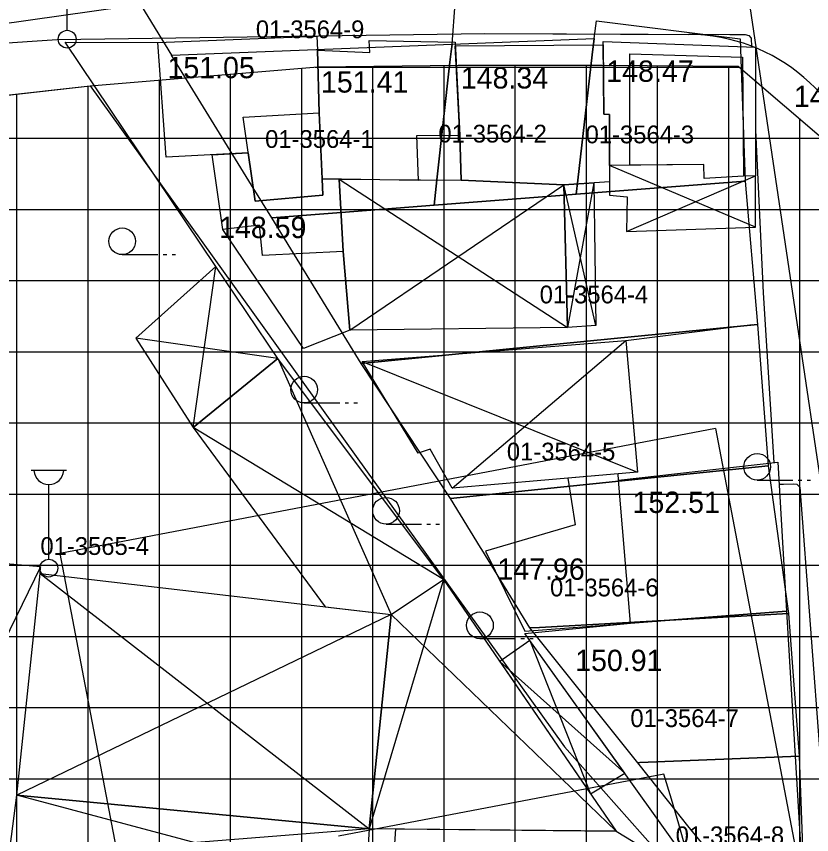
# Model space of a CAD drawing. Extents: x 419101 to 420177, y 4451541 to 4452254.
# Drawn here: x 419888.43 to 419933.12, y 4452017.69 to 4452063.68 of the extents above; entities that cross this region are included whole.
import ezdxf

# ---------------------------------------------------------------- set-up
doc = ezdxf.new("R2010")
doc.units = 0
for name, color, linetype in [('2_KADASTRO', 7, 'Continuous'), ('3_HALİHAZIR', 7, 'Continuous'), ('Level 10', 7, 'Continuous'), ('Level 29', 7, 'Continuous'), ('Level 34', 7, 'Continuous'), ('Level 59', 7, 'Continuous'), ('Level 60', 7, 'Continuous'), ('Level 61', 7, 'Continuous'), ('Level 62', 7, 'Continuous')]:
    doc.layers.add(name, color=color, linetype=linetype)

msp = doc.modelspace()

# ---------------------------------------------------------------- linework, layer by layer
at = {"layer": '2_KADASTRO'}
for points in [[(419912.917, 4452062.118), (419913.094, 4452064.406), (419899.647, 4452066.075), (419895.245, 4452064.6), (419897.15, 4452061.5)], [(419919.882, 4452053.681), (419919.974, 4452054.474), (419920.793, 4452061.521), (419920.899, 4452062.43), (419921.032, 4452063.421), (419929.1, 4452062.421), (419929.14, 4452061.28), (419929.38, 4452054.42)], [(419911.906, 4452053.06), (419912.062, 4452054.492), (419912.78, 4452061.11), (419912.86, 4452061.7), (419912.917, 4452062.118), (419920.899, 4452062.43), (419920.793, 4452061.521), (419919.974, 4452054.474), (419919.882, 4452053.681), (419918.973, 4452053.61)], [(419897.15, 4452061.5), (419912.917, 4452062.118), (419912.86, 4452061.7), (419912.78, 4452061.11), (419912.062, 4452054.492), (419911.906, 4452053.06), (419906.673, 4452052.652), (419902.774, 4452052.349), (419901.638, 4452054.198)], [(419881.31, 4452017.33), (419884.54, 4452048.43), (419885.77, 4452059.01), (419892.58, 4452059.77), (419916.658, 4452026.204), (419919.228, 4452022.622), (419923.614, 4452017.68), (419927.332, 4452013.491), (419929.285, 4452011.291), (419923.266, 4452012.149), (419918.75, 4452012.792), (419909.071, 4452014.172), (419898.84, 4452015.63), (419889.23, 4452016.42)], [(419902.774, 4452052.349), (419906.673, 4452052.652), (419911.906, 4452053.06), (419918.973, 4452053.61), (419919.882, 4452053.681), (419929.38, 4452054.42), (419930.08, 4452046.37), (419922.019, 4452045.574), (419907.8, 4452044.17), (419906.548, 4452046.207)], [(419907.8, 4452044.17), (419922.019, 4452045.574), (419930.08, 4452046.37), (419930.68, 4452038.41), (419922.822, 4452037.609), (419912.82, 4452036.59)], [(419912.82, 4452036.59), (419922.822, 4452037.609), (419930.68, 4452038.41), (419931.81, 4452030.12), (419917.832, 4452029.341), (419917.28, 4452029.31), (419914.586, 4452033.708), (419914.515, 4452033.824)], [(419917.28, 4452029.31), (419917.832, 4452029.341), (419931.81, 4452030.12), (419932.41, 4452022.1), (419923.456, 4452021.74), (419923.344, 4452021.735)], [(419923.344, 4452021.735), (419923.456, 4452021.74), (419932.41, 4452022.1), (419932.7, 4452014.44), (419932.868, 4452010.009), (419926.16, 4452018.18), (419925.091, 4452019.53)]]:
    msp.add_lwpolyline(points, close=True, dxfattribs=at)
at = {"layer": '3_HALİHAZIR'}
for p, q in [((419891.28, 4452062.894), (419891.28, 4452067.087)), ((419929.96, 4452051.828), (419921.75, 4452055.299)), ((419922.721, 4452051.58), (419929.956, 4452054.712)), ((419920.99, 4452046.299), (419919.199, 4452054.202)), ((419920.871, 4452054.32), (419919.394, 4452046.197)), ((419894.374, 4452050.287), (419896.374, 4452050.287)), ((419896.674, 4452050.287), (419896.874, 4452050.287)), ((419897.174, 4452050.287), (419897.374, 4452050.287)), ((419898.361, 4452040.575), (419899.637, 4452049.62)), ((419903.122, 4452044.453), (419895.147, 4452045.584)), ((419903.122, 4452044.453), (419909.486, 4452030.07)), ((419904.599, 4452041.95), (419906.599, 4452041.95)), ((419906.899, 4452041.95), (419907.099, 4452041.95)), ((419907.399, 4452041.95), (419907.599, 4452041.95)), ((419912.422, 4452032.022), (419898.361, 4452040.575)), ((419889.252, 4452038.17), (419891.252, 4452038.17)), ((419890.252, 4452033.17), (419890.252, 4452037.363)), ((419930.059, 4452037.613), (419932.059, 4452037.613)), ((419932.359, 4452037.613), (419932.559, 4452037.613)), ((419932.859, 4452037.613), (419933.059, 4452037.613)), ((419909.2, 4452035.144), (419911.2, 4452035.144)), ((419911.5, 4452035.144), (419911.7, 4452035.144)), ((419912, 4452035.144), (419912.2, 4452035.144)), ((419889.782, 4452032.744), (419882.13, 4452017.071)), ((419912.422, 4452032.022), (419908.26, 4452018.022)), ((419922.131, 4452017.89), (419909.486, 4452030.07)), ((419914.477, 4452028.705), (419916.477, 4452028.705)), ((419916.777, 4452028.705), (419916.977, 4452028.705)), ((419917.277, 4452028.705), (419917.477, 4452028.705)), ((419917.279, 4452028.608), (419920.696, 4452019.978)), ((419915.586, 4452027.418), (419922.612, 4452021.148)), ((419908.053, 4452014.695), (419888.452, 4452019.904)), ((419908.26, 4452018.022), (419888.011, 4452016.422))]:
    msp.add_line(p, q, dxfattribs=at)
for points in [[(419890.721, 4452062.386), (419914.749, 4452062.715), (419928.526, 4452062.656), (419929.379, 4452062.656), (419929.579, 4452062.603), (419929.711, 4452062.457), (419929.734, 4452061.959)], [(419875.331, 4452061.35), (419890.721, 4452062.386)], [(419899.637, 4452049.62), (419891.162, 4452062.23), (419896.369, 4452062.205)], [(419929.956, 4452057.283), (419930.389, 4452048.139), (419930.995, 4452038.608)], [(419906.558, 4452054.531), (419919.394, 4452046.197)], [(419907.158, 4452046.043), (419919.199, 4452054.202)], [(419922.679, 4452045.471), (419929.799, 4452046.366)], [(419912.91, 4452037.154), (419922.679, 4452045.471)], [(419907.855, 4452044.287), (419923.323, 4452038.068)], [(419931.294, 4452037.39), (419931.542, 4452037.396), (419932.098, 4452037.402), (419932.289, 4452037.389), (419932.449, 4452037.212), (419933.622, 4452021.791), (419933.809, 4452014.406), (419934.003, 4452009.321), (419934.67, 4452002.871)], [(419889.77, 4452032.363), (419908.26, 4452018.022)], [(419909.486, 4452030.07), (419888.452, 4452019.904)], [(419908.777, 4452003.504), (419909.746, 4452018.008), (419922.131, 4452017.89), (419925.001, 4452016.138)]]:
    msp.add_lwpolyline(points, dxfattribs=at)
for points in [[(419905.347, 4452061.773), (419905.442, 4452058.249), (419905.604, 4452054.548), (419905.645, 4452053.621), (419901.844, 4452053.286), (419901.454, 4452056.004), (419896.843, 4452055.766), (419896.369, 4452062.205), (419905.309, 4452062.557)], [(419913.076, 4452062.235), (419913.343, 4452057.002), (419913.418, 4452054.473), (419911.02, 4452054.452), (419905.604, 4452054.548), (419905.442, 4452058.249), (419905.347, 4452061.773), (419908.299, 4452061.646), (419908.244, 4452062.323)], [(419929.287, 4452054.7), (419927.087, 4452054.567), (419927.059, 4452055.35), (419922.894, 4452055.309), (419921.75, 4452055.299), (419921.764, 4452058.172), (419921.444, 4452058.173), (419921.393, 4452062.275), (419929.955, 4452061.951), (419929.956, 4452054.712)], [(419913.418, 4452054.473), (419913.343, 4452057.002), (419913.087, 4452062.015), (419921.395, 4452062.07), (419921.444, 4452058.173), (419921.764, 4452058.172), (419921.75, 4452055.299), (419921.767, 4452054.384), (419919.199, 4452054.202)], [(419922.894, 4452055.309), (419922.907, 4452061.566), (419929.238, 4452061.379), (419929.287, 4452054.7), (419927.087, 4452054.567), (419927.059, 4452055.35)], [(419901.844, 4452053.286), (419901.165, 4452058.014), (419905.442, 4452058.249), (419905.645, 4452053.621)], [(419911.02, 4452054.452), (419910.94, 4452056.986), (419913.343, 4452057.002), (419913.418, 4452054.473)], [(419906.558, 4452054.531), (419906.794, 4452050.473), (419902.249, 4452050.232), (419902.096, 4452051.935), (419900.032, 4452051.692), (419899.435, 4452055.9), (419901.454, 4452056.004), (419901.844, 4452053.286), (419905.645, 4452053.621), (419905.604, 4452054.548)], [(419907.158, 4452046.043), (419904.557, 4452045.013), (419900.032, 4452051.692), (419899.435, 4452055.9), (419901.454, 4452056.004), (419901.844, 4452053.286), (419905.645, 4452053.621), (419905.604, 4452054.548), (419906.558, 4452054.531), (419906.794, 4452050.473)], [(419921.767, 4452054.384), (419921.754, 4452053.625), (419922.743, 4452053.53), (419922.721, 4452051.58), (419929.96, 4452051.828), (419929.956, 4452054.712), (419929.287, 4452054.7), (419927.087, 4452054.567), (419927.059, 4452055.35), (419921.75, 4452055.299)], [(419906.794, 4452050.473), (419906.558, 4452054.531), (419913.418, 4452054.473), (419919.199, 4452054.202), (419919.394, 4452046.197), (419907.158, 4452046.043)], [(419920.871, 4452054.32), (419920.99, 4452046.299), (419919.394, 4452046.197), (419919.199, 4452054.202)], [(419898.361, 4452040.575), (419903.122, 4452044.453), (419899.637, 4452049.62), (419895.147, 4452045.584)], [(419922.679, 4452045.471), (419923.323, 4452038.068), (419912.91, 4452037.154), (419911.685, 4452039.348), (419911.002, 4452039.133), (419907.855, 4452044.287)], [(419912.422, 4452032.022), (419903.122, 4452044.453), (419898.361, 4452040.575), (419905.773, 4452030.502), (419909.486, 4452030.07), (419912.422, 4452032.022)], [(419922.929, 4452029.573), (419922.263, 4452037.616), (419931.221, 4452038.633), (419931.711, 4452030.247)], [(419922.263, 4452037.616), (419922.248, 4452037.973), (419919.416, 4452037.725), (419919.832, 4452035.109), (419914.793, 4452033.616), (419916.994, 4452029.117), (419922.929, 4452029.573)], [(419889.77, 4452032.363), (419889.782, 4452032.744), (419883.949, 4452033.253), (419882.13, 4452017.071), (419888.011, 4452016.422), (419888.452, 4452019.904)], [(419889.77, 4452032.363), (419909.486, 4452030.07), (419908.26, 4452018.022), (419888.452, 4452019.904)], [(419912.422, 4452032.022), (419922.131, 4452017.89), (419908.26, 4452018.022), (419909.486, 4452030.07)], [(419931.711, 4452030.247), (419932.5, 4452017.087), (419926.018, 4452016.383), (419917.003, 4452028.995), (419922.929, 4452029.573)], [(419917.279, 4452028.608), (419915.586, 4452027.418), (419920.696, 4452019.978), (419922.612, 4452021.148)], [(419908.26, 4452018.022), (419908.053, 4452014.695), (419898.744, 4452015.426), (419889.219, 4452016.591), (419889.196, 4452016.291), (419889.196, 4452016.291), (419888.011, 4452016.422), (419888.452, 4452019.904)]]:
    msp.add_lwpolyline(points, close=True, dxfattribs=at)
for centre, radius in [((419891.28, 4452062.394), 0.5), ((419894.374, 4452051.037), 0.75), ((419904.599, 4452042.7), 0.75), ((419930.059, 4452038.363), 0.75), ((419909.2, 4452035.894), 0.75), ((419890.252, 4452032.67), 0.5), ((419914.477, 4452029.455), 0.75)]:
    msp.add_circle(centre, radius, dxfattribs=at)
msp.add_arc((419890.252, 4452038.2), 0.837, 183.298, 356.9072, dxfattribs=at)
at = {"layer": 'Level 10'}
msp.add_line((419856.446, 4452058.847), (419912.502, 4452066.79), dxfattribs=at)
at = {"layer": 'Level 29'}
for p, q in [((419892.58, 4452059.77), (419905.367, 4452060.843)), ((419905.367, 4452060.843), (419913.259, 4452060.927)), ((419913.259, 4452060.927), (419921.32, 4452060.927)), ((419921.32, 4452060.927), (419928.993, 4452060.888)), ((419928.993, 4452060.888), (419934.763, 4452055.922)), ((419885.77, 4452059.01), (419892.58, 4452059.77))]:
    msp.add_line(p, q, dxfattribs=at)
at = {"layer": 'Level 34'}
for p, q in [((419905.224, 4452060.831), (419929.059, 4452060.831)), ((419908.462, 4451896.471), (419908.462, 4452060.876)), ((419912.462, 4451896.111), (419912.462, 4452060.919)), ((419916.462, 4451969.95), (419916.462, 4452060.927)), ((419920.462, 4451969.95), (419920.462, 4452060.927)), ((419924.462, 4451895.031), (419924.462, 4452060.911)), ((419928.462, 4451894.671), (419928.462, 4452060.891)), ((419900.462, 4451897.191), (419900.462, 4452060.431)), ((419904.462, 4451896.831), (419904.462, 4452060.767)), ((419896.462, 4451912.815), (419896.462, 4452060.096)), ((419892.462, 4451933.789), (419892.462, 4452059.757)), ((419888.462, 4451954.763), (419888.462, 4452059.31)), ((419932.462, 4451894.311), (419932.462, 4452057.902)), ((419868.996, 4452056.831), (419933.707, 4452056.831)), ((419869.759, 4452052.831), (419935.245, 4452052.831)), ((419870.522, 4452048.831), (419935.868, 4452048.831)), ((419871.285, 4452044.831), (419936.491, 4452044.831)), ((419872.048, 4452040.831), (419937.114, 4452040.831)), ((419872.811, 4452036.831), (419937.738, 4452036.831)), ((419873.573, 4452032.831), (419938.361, 4452032.831)), ((419874.336, 4452028.831), (419938.984, 4452028.831)), ((419875.099, 4452024.831), (419939.607, 4452024.831)), ((419875.862, 4452020.831), (419940.231, 4452020.831))]:
    msp.add_line(p, q, dxfattribs=at)
at = {"layer": 'Level 59'}
for p, q in [((419927.711, 4452040.518), (419890.875, 4452033.493)), ((419927.711, 4452040.518), (419937.803, 4451987.602)), ((419890.875, 4452033.493), (419900.966, 4451980.577)), ((419924.82, 4452021.09), (419906.536, 4452017.603))]:
    msp.add_line(p, q, dxfattribs=at)
msp.add_arc((419493.017, 4451892.88), 450.435, 4.61517, 16.5371, dxfattribs=at)
at = {"layer": 'Level 60'}
msp.add_lwpolyline([(419928.76, 4452070.17), (419937.282, 4452012.83), (419990.518, 4452021.351), (420012.891, 4452024.932), (420134.146, 4451977.93), (420142.993, 4451992.431), (420138.324, 4452004.473), (420132.179, 4452013.321), (420120.727, 4452031.609), (420111.387, 4452039.871), (420098.017, 4452046.255), (420006.344, 4452065.671)], close=True, dxfattribs=at)
at = {"layer": 'Level 61'}
msp.add_arc((419926.163, 4452052.666), 10, 8.8555, 89.7535, dxfattribs=at)
at = {"layer": 'Level 62'}
for points in [[(419890.721, 4452062.386), (419914.749, 4452062.715), (419926.206, 4452062.666)], [(419875.331, 4452061.35), (419890.721, 4452062.386)]]:
    msp.add_lwpolyline(points, dxfattribs=at)

# ---------------------------------------------------------------- texts
at = {"layer": '2_KADASTRO'}
for s, p in [('01-3564-9', (419901.885, 4452062.451)), ('01-3564-2', (419912.142, 4452056.587)), ('01-3564-1', (419902.406, 4452056.286)), ('01-3564-3', (419920.413, 4452056.544)), ('01-3564-4', (419917.835, 4452047.548)), ('01-3564-5', (419915.99, 4452038.718)), ('01-3565-4', (419889.778, 4452033.411)), ('01-3564-6', (419918.416, 4452031.08)), ('01-3564-7', (419922.93, 4452023.736)), ('01-3564-8', (419925.477, 4452017.152))]:
    msp.add_text(s, height=1, dxfattribs=at).set_placement(p)
at = {"layer": '3_HALİHAZIR'}
for s, p in [('151.05', (419896.918, 4452060.202)), ('148.34', (419913.403, 4452059.623)), ('148.47', (419921.577, 4452059.999)), ('151.41', (419905.545, 4452059.395)), ('148.59', (419899.818, 4452051.217)), ('152.51', (419923.054, 4452035.77)), ('147.96', (419915.458, 4452032.013)), ('150.91', (419919.829, 4452026.882))]:
    msp.add_text(s, height=1.2, dxfattribs=at).set_placement(p)
msp.add_text('144.04 ', height=1.2, rotation=359.9979, dxfattribs=at).set_placement((419932.116, 4452058.579))

doc.saveas('drawing.dxf')
